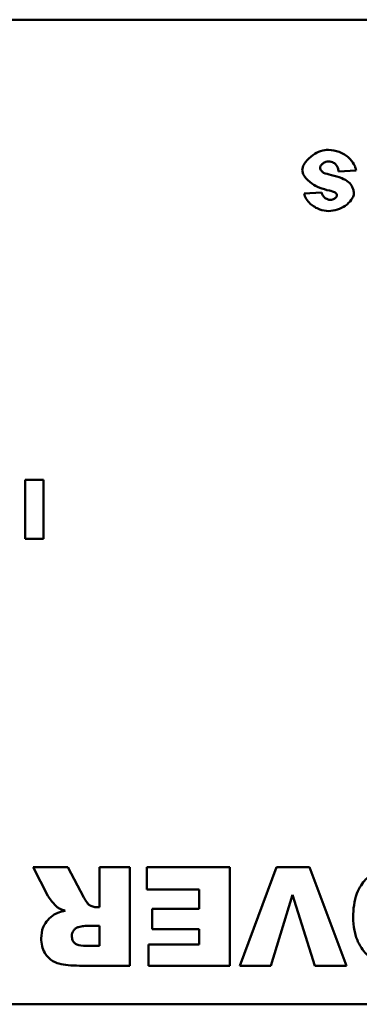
# Model space of a CAD drawing. Header units: inches. Extents: x 0.8 to 72.9, y -7.8 to 49.3.
# Tile 284 of 310: x 50.4 to 51.1, y 43.9 to 45.9. Entities that reach past the tile are written whole.
import ezdxf

# ---------------------------------------------------------------- set-up
doc = ezdxf.new("R2010")
doc.units = ezdxf.units.IN
doc.header["$MEASUREMENT"] = 0
doc.layers.add('Visible Edges(ROSSANSI)', color=7, linetype='Continuous', lineweight=50)

msp = doc.modelspace()

# ---------------------------------------------------------------- linework, layer by layer
at = {"layer": 'Visible Edges(ROSSANSI)'}
for p, q in [((48.4058, 45.8989), (52.4058, 45.8989)), ((51.0273, 45.5905), (51.0627, 45.5927)), ((50.9926, 45.5482), (50.9576, 45.5461)), ((50.3903, 44.9642), (50.3903, 44.8442)), ((50.4275, 44.9642), (50.3903, 44.9642)), ((50.4275, 44.8442), (50.4275, 44.9642)), ((50.3903, 44.8442), (50.4275, 44.8442)), ((50.4767, 44.1774), (50.4068, 44.1774)), ((50.4068, 44.1774), (50.4366, 44.1195)), ((50.5096, 44.1162), (50.4767, 44.1774)), ((50.6033, 44.1774), (50.5412, 44.1774)), ((50.5412, 44.1774), (50.5412, 44.0962)), ((50.6033, 43.9774), (50.6033, 44.1774)), ((50.8062, 44.1774), (50.6376, 44.1774)), ((50.6376, 44.1774), (50.6376, 44.1322)), ((50.8062, 43.9774), (50.8062, 44.1774)), ((50.9009, 44.1774), (50.8266, 43.9774)), ((50.9679, 44.1774), (50.9009, 44.1774)), ((51.0436, 43.9774), (50.9679, 44.1774)), ((50.6376, 44.1322), (50.7442, 44.1322)), ((50.7442, 44.1322), (50.7442, 44.0927)), ((50.8894, 43.9774), (50.9337, 44.1214)), ((50.9337, 44.1214), (50.9789, 43.9774)), ((50.5412, 44.0962), (50.5358, 44.0962)), ((50.7442, 44.0927), (50.6482, 44.0927)), ((50.6482, 44.0927), (50.6482, 44.0519)), ((50.5152, 44.0585), (50.5412, 44.0585)), ((50.5412, 44.0585), (50.5412, 44.0178)), ((50.6482, 44.0519), (50.7442, 44.0519)), ((50.7442, 44.0519), (50.7442, 44.0202)), ((50.6407, 44.0202), (50.6407, 43.9774)), ((50.7442, 44.0202), (50.6407, 44.0202)), ((50.5412, 44.0178), (50.5142, 44.0178)), ((50.5004, 43.9774), (50.6033, 43.9774)), ((50.6407, 43.9774), (50.8062, 43.9774)), ((50.8266, 43.9774), (50.8894, 43.9774)), ((50.9789, 43.9774), (51.0436, 43.9774)), ((52.4058, 43.8989), (48.4058, 43.8989))]:
    msp.add_line(p, q, dxfattribs=at)
for points, knots in [([(51.0069, 45.6345), (51.0019, 45.6345), (50.9964, 45.6336), (50.9852, 45.6299), (50.9799, 45.6272), (50.9689, 45.6198), (50.9638, 45.6149), (50.9575, 45.6062), (50.9557, 45.6026), (50.954, 45.5972), (50.9536, 45.5952), (50.9536, 45.5934)], [-0.1079693, -0.1079693, -0.1079693, -0.1079693, -0.0849084, -0.0849084, -0.0623021, -0.0623021, -0.0338251, -0.0338251, -0.0135201, -0.0135201, 0, 0, 0, 0]), ([(51.0627, 45.5927), (51.0625, 45.5949), (51.062, 45.5971), (51.0605, 45.6015), (51.0595, 45.6037), (51.0558, 45.6102), (51.0523, 45.6146), (51.0426, 45.6234), (51.036, 45.6276), (51.0216, 45.6331), (51.0143, 45.6345), (51.0069, 45.6345)], [-0.2117542, -0.2117542, -0.2117542, -0.2117542, -0.1903645, -0.1903645, -0.1669037, -0.1669037, -0.1177194, -0.1177194, -0.0565722, -0.0565722, 0, 0, 0, 0]), ([(50.9897, 45.5986), (50.9897, 45.5992), (50.9898, 45.5999), (50.9904, 45.6013), (50.9908, 45.602), (50.9921, 45.604), (50.9935, 45.6054), (50.997, 45.6081), (50.9991, 45.6093), (51.0029, 45.6106), (51.0046, 45.6109), (51.0062, 45.6109)], [-0.05915347, -0.05915347, -0.05915347, -0.05915347, -0.05308478, -0.05308478, -0.04595145, -0.04595145, -0.03045653, -0.03045653, -0.01244712, -0.01244712, 0, 0, 0, 0]), ([(51.0062, 45.6109), (51.0082, 45.6109), (51.0102, 45.6108), (51.0139, 45.6099), (51.0156, 45.6093), (51.0193, 45.6072), (51.0212, 45.6056), (51.0227, 45.6037)], [-0.04785209, -0.04785209, -0.04785209, -0.04785209, -0.0326965, -0.0326965, -0.01886617, -0.01886617, 0, 0, 0, 0]), ([(51.0227, 45.6037), (51.024, 45.602), (51.0249, 45.6001), (51.0265, 45.5957), (51.027, 45.593), (51.0273, 45.5905)], [-0.03547416, -0.03547416, -0.03547416, -0.03547416, -0.01963103, -0.01963103, 0, 0, 0, 0]), ([(50.9536, 45.5934), (50.9536, 45.5915), (50.954, 45.5894), (50.9558, 45.5846), (50.9571, 45.5822), (50.9618, 45.5753), (50.9666, 45.5705), (50.9824, 45.5598), (50.9943, 45.5548), (51.0086, 45.5517)], [-0.267374, -0.267374, -0.267374, -0.267374, -0.2317938, -0.2317938, -0.1934885, -0.1934885, -0.1119705, -0.1119705, 0, 0, 0, 0]), ([(50.9938, 45.5903), (50.9931, 45.5909), (50.9924, 45.5917), (50.9912, 45.5932), (50.9908, 45.594), (50.9899, 45.596), (50.9897, 45.5973), (50.9897, 45.5986)], [-0.02452063, -0.02452063, -0.02452063, -0.02452063, -0.01688069, -0.01688069, -0.00993742, -0.00993742, 0, 0, 0, 0]), ([(51.0128, 45.5832), (51.0063, 45.5847), (51.0007, 45.5863), (50.9958, 45.5888), (50.9947, 45.5895), (50.9938, 45.5903)], [-0.03678535, -0.03678535, -0.03678535, -0.03678535, -0.00878684, -0.00878684, 0, 0, 0, 0]), ([(51.0477, 45.5687), (51.0437, 45.5722), (51.0386, 45.5748), (51.0271, 45.5796), (51.0198, 45.5817), (51.0128, 45.5832)], [-0.09455123, -0.09455123, -0.09455123, -0.09455123, -0.05439136, -0.05439136, 0, 0, 0, 0]), ([(51.0582, 45.5455), (51.0582, 45.5479), (51.0579, 45.5503), (51.0569, 45.555), (51.0561, 45.5571), (51.0533, 45.5629), (51.0507, 45.566), (51.0477, 45.5687)], [-0.06735087, -0.06735087, -0.06735087, -0.06735087, -0.04875334, -0.04875334, -0.03105094, -0.03105094, 0, 0, 0, 0]), ([(50.9576, 45.5461), (50.9578, 45.5442), (50.9583, 45.5423), (50.9596, 45.5386), (50.9605, 45.5367), (50.9637, 45.5313), (50.9666, 45.5279), (50.9752, 45.5202), (50.9819, 45.5162), (50.9949, 45.5115), (51.001, 45.5103), (51.0071, 45.5103)], [-0.1723082, -0.1723082, -0.1723082, -0.1723082, -0.1564478, -0.1564478, -0.1400334, -0.1400334, -0.1050876, -0.1050876, -0.0466288, -0.0466288, 0, 0, 0, 0]), ([(51.0108, 45.5327), (51.0098, 45.5327), (51.0088, 45.5329), (51.0067, 45.5333), (51.0057, 45.5337), (51.0026, 45.535), (51.0007, 45.5362), (50.9971, 45.5393), (50.9955, 45.5412), (50.9935, 45.5448), (50.9929, 45.5465), (50.9926, 45.5482)], [-0.06484453, -0.06484453, -0.06484453, -0.06484453, -0.05697606, -0.05697606, -0.04876585, -0.04876585, -0.03167974, -0.03167974, -0.01336708, -0.01336708, 0, 0, 0, 0]), ([(51.0071, 45.5103), (51.0128, 45.5103), (51.0188, 45.5113), (51.0304, 45.5151), (51.0359, 45.5177), (51.046, 45.5246), (51.0501, 45.5286), (51.0551, 45.5356), (51.0566, 45.5383), (51.0579, 45.5425), (51.0582, 45.5441), (51.0582, 45.5455)], [-0.09140428, -0.09140428, -0.09140428, -0.09140428, -0.06908055, -0.06908055, -0.04810699, -0.04810699, -0.0259022, -0.0259022, -0.01035455, -0.01035455, 0, 0, 0, 0]), ([(51.0086, 45.5517), (51.013, 45.5508), (51.0167, 45.5498), (51.0198, 45.5482), (51.0205, 45.5478), (51.0211, 45.5473)], [-0.02660079, -0.02660079, -0.02660079, -0.02660079, -0.00578557, -0.00578557, 0, 0, 0, 0]), ([(51.0239, 45.5422), (51.0239, 45.5417), (51.0238, 45.5412), (51.0234, 45.5403), (51.0232, 45.5398), (51.0223, 45.5383), (51.0214, 45.5373), (51.0189, 45.5352), (51.0172, 45.5342), (51.0138, 45.533), (51.0123, 45.5327), (51.0108, 45.5327)], [-0.04835878, -0.04835878, -0.04835878, -0.04835878, -0.04358287, -0.04358287, -0.03823797, -0.03823797, -0.0268551, -0.0268551, -0.0114803, -0.0114803, 0, 0, 0, 0]), ([(51.0211, 45.5473), (51.0216, 45.5469), (51.0221, 45.5464), (51.0229, 45.5454), (51.0232, 45.5449), (51.0237, 45.5436), (51.0239, 45.5429), (51.0239, 45.5422)], [-0.01527857, -0.01527857, -0.01527857, -0.01527857, -0.01009745, -0.01009745, -0.00551869, -0.00551869, 0, 0, 0, 0]), ([(51.1587, 44.1809), (51.1497, 44.1809), (51.1406, 44.1802), (51.1239, 44.177), (51.1162, 44.1747), (51.0998, 44.1671), (51.0904, 44.1609), (51.076, 44.1456), (51.0694, 44.1365), (51.0589, 44.1089), (51.057, 44.092), (51.057, 44.076)], [-0.5784243, -0.5784243, -0.5784243, -0.5784243, -0.4607074, -0.4607074, -0.3563236, -0.3563236, -0.2246714, -0.2246714, -0.1222683, -0.1222683, 0, 0, 0, 0]), ([(50.4366, 44.1195), (50.4395, 44.1141), (50.4463, 44.1057), (50.4514, 44.0999), (50.4534, 44.0977), (50.4551, 44.0964)], [-0.0475664, -0.0475664, -0.0475664, -0.0475664, -0.01629537, -0.01629537, 0, 0, 0, 0]), ([(50.5206, 44.1008), (50.5187, 44.1022), (50.517, 44.1043), (50.5133, 44.1095), (50.5113, 44.113), (50.5096, 44.1162)], [-0.04799052, -0.04799052, -0.04799052, -0.04799052, -0.02776434, -0.02776434, 0, 0, 0, 0]), ([(50.5358, 44.0962), (50.533, 44.0962), (50.5304, 44.0966), (50.5252, 44.0981), (50.5228, 44.0993), (50.5206, 44.1008)], [-0.04128429, -0.04128429, -0.04128429, -0.04128429, -0.02046196, -0.02046196, 0, 0, 0, 0]), ([(50.4495, 44.0812), (50.4445, 44.0781), (50.44, 44.0744), (50.433, 44.0664), (50.4295, 44.0616), (50.4241, 44.0482), (50.423, 44.0405), (50.423, 44.0329)], [-0.1729998, -0.1729998, -0.1729998, -0.1729998, -0.1099125, -0.1099125, -0.0585798, -0.0585798, 0, 0, 0, 0]), ([(50.4713, 44.0891), (50.4672, 44.0881), (50.4629, 44.087), (50.4557, 44.0844), (50.4525, 44.083), (50.4495, 44.0812)], [-0.05836585, -0.05836585, -0.05836585, -0.05836585, -0.02602768, -0.02602768, 0, 0, 0, 0]), ([(50.4551, 44.0964), (50.4571, 44.095), (50.4595, 44.0937), (50.4648, 44.0914), (50.4681, 44.0901), (50.4713, 44.0891)], [-0.04396823, -0.04396823, -0.04396823, -0.04396823, -0.02536473, -0.02536473, 0, 0, 0, 0]), ([(51.057, 44.076), (51.057, 44.067), (51.0577, 44.058), (51.061, 44.0412), (51.0633, 44.0335), (51.0724, 44.0134), (51.0796, 44.0052), (51.0932, 43.992), (51.1029, 43.986), (51.1285, 43.976), (51.1449, 43.974), (51.161, 43.974)], [-0.33721, -0.33721, -0.33721, -0.33721, -0.3003307, -0.3003307, -0.2671462, -0.2671462, -0.2098487, -0.2098487, -0.1224121, -0.1224121, 0, 0, 0, 0]), ([(50.4852, 44.0379), (50.4852, 44.0398), (50.4854, 44.0416), (50.4865, 44.0452), (50.4873, 44.0469), (50.4895, 44.0502), (50.491, 44.0518), (50.4947, 44.0544), (50.4968, 44.0553), (50.499, 44.0558)], [-0.06616081, -0.06616081, -0.06616081, -0.06616081, -0.05030633, -0.05030633, -0.03484028, -0.03484028, -0.01744047, -0.01744047, 0, 0, 0, 0]), ([(50.499, 44.0558), (50.5022, 44.0565), (50.5059, 44.0573), (50.5111, 44.0581), (50.5135, 44.0585), (50.5152, 44.0585)], [-0.03260812, -0.03260812, -0.03260812, -0.03260812, -0.01259313, -0.01259313, 0, 0, 0, 0]), ([(50.423, 44.0329), (50.423, 44.0276), (50.4235, 44.0223), (50.4259, 44.0125), (50.4277, 44.008), (50.4319, 44.0008), (50.4356, 43.9951), (50.4483, 43.9851), (50.4546, 43.9829), (50.47, 43.9785), (50.4848, 43.9774), (50.5004, 43.9774)], [-0.3478433, -0.3478433, -0.3478433, -0.3478433, -0.2771868, -0.2771868, -0.2119819, -0.2119819, -0.1651904, -0.1651904, -0.1187751, -0.1187751, 0, 0, 0, 0]), ([(50.5142, 44.0178), (50.5066, 44.0178), (50.5, 44.0186), (50.4931, 44.0215), (50.4916, 44.0226), (50.4886, 44.0256), (50.4874, 44.0274), (50.4856, 44.0321), (50.4852, 44.035), (50.4852, 44.0379)], [-0.08689192, -0.08689192, -0.08689192, -0.08689192, -0.05388046, -0.05388046, -0.03857972, -0.03857972, -0.0217833, -0.0217833, 0, 0, 0, 0])]:
    msp.add_open_spline(points, degree=3, knots=knots, dxfattribs=at)

doc.saveas('drawing.dxf')
